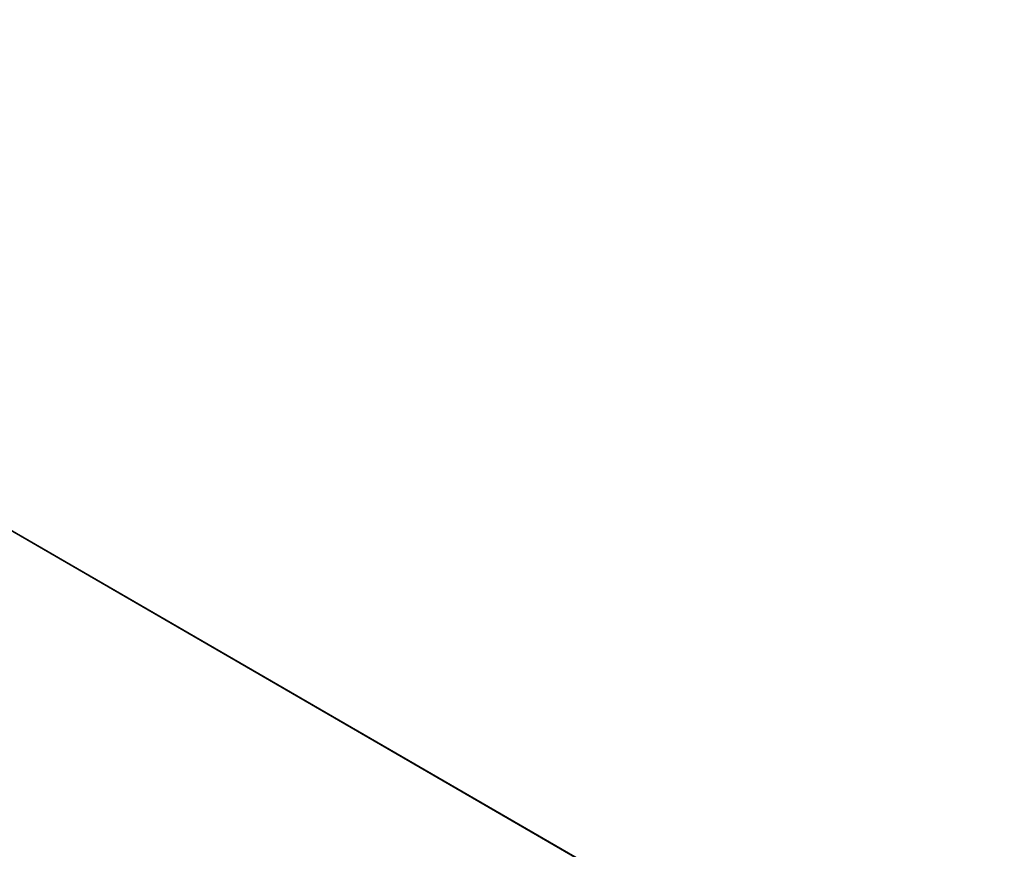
# Model space of a CAD drawing. Extents: x -250 to 250, y -832 to 754.
# Tile 909 of 1056: x -145.349 to -144.991, y 675.692 to 675.993. Entities that reach past the tile are written whole.
import ezdxf

# ---------------------------------------------------------------- set-up
doc = ezdxf.new("R2010")
doc.units = 0
doc.header["$LTSCALE"] = 33.374815
for name, color, linetype in [('201', 7, 'CONTINUOUS'), ('2066', 7, 'CONTINUOUS'), ('2067', 7, 'CONTINUOUS'), ('2069', 7, 'CONTINUOUS'), ('2087', 7, 'CONTINUOUS'), ('2951', 7, 'CONTINUOUS')]:
    doc.layers.add(name, color=color, linetype=linetype)

msp = doc.modelspace()

# ---------------------------------------------------------------- linework, layer by layer
at = {"layer": '201', "color": 7, "linetype": 'CONTINUOUS'}
for points in [[(210, 682, -11), (210, 674.22183, -7.77817), (-210, 682, -11), (210, 682, -11)], [(-210, 682, -11), (210, 674.22183, -7.77817), (-210, 674.22183, -7.77817), (-210, 682, -11)], [(210, 674.22183, 7.77817), (210, 682, 11), (-210, 674.22183, 7.77817), (210, 674.22183, 7.77817)], [(210, 682, 11), (-210, 682, 11), (-210, 674.22183, 7.77817), (210, 682, 11)]]:
    msp.add_3dface(points, dxfattribs=at)
at = {"layer": '2066', "color": 7, "linetype": 'CONTINUOUS'}
msp.add_3dface([(-143.99037, 676.44403, 68.65), (-150, 676.85832, 68.65), (-144.70438, 675.1828, 68.65), (-143.99037, 676.44403, 68.65)], dxfattribs=at)
at = {"layer": '2067', "color": 7, "linetype": 'CONTINUOUS'}
msp.add_3dface([(-156.76847, 674.71304, 15.65), (-150, 677.5, 15.65), (-143.49431, 674.93976, 15.65), (-156.76847, 674.71304, 15.65)], dxfattribs=at)
at = {"layer": '2069', "color": 7, "linetype": 'CONTINUOUS'}
for points in [[(-150, 678.5, 16.65), (-145.91032, 677.62711, 27.05004), (-140.17086, 672.80637, 16.65), (-150, 678.5, 16.65)], [(-145.91032, 677.62711, 27.05004), (-144.85092, 677.09874, 30.15), (-140.17086, 672.80637, 16.65), (-145.91032, 677.62711, 27.05004)]]:
    msp.add_3dface(points, dxfattribs=at)
at = {"layer": '2087', "color": 7, "linetype": 'CONTINUOUS'}
for points in [[(-150, 678.5, 16.65), (-140.17086, 672.80637, 16.65), (-150, 678.20711, 15.94289), (-150, 678.5, 16.65)], [(-140.17086, 672.80637, 16.65), (-150, 677.5, 15.65), (-150, 678.20711, 15.94289), (-140.17086, 672.80637, 16.65)], [(-143.49431, 674.93976, 15.65), (-150, 677.5, 15.65), (-140.17086, 672.80637, 16.65), (-143.49431, 674.93976, 15.65)]]:
    msp.add_3dface(points, dxfattribs=at)
at = {"layer": '2951', "color": 7, "linetype": 'CONTINUOUS'}
for points in [[(-144.70438, 675.1828, 68.65), (-150, 676.85832, 68.65), (-144.92357, 672.24372, 68.55), (-144.70438, 675.1828, 68.65)], [(-150, 676.85832, 68.65), (-150, 675.63358, 68.62499), (-144.92357, 672.24372, 68.55), (-150, 676.85832, 68.65)]]:
    msp.add_3dface(points, dxfattribs=at)

doc.saveas('drawing.dxf')
